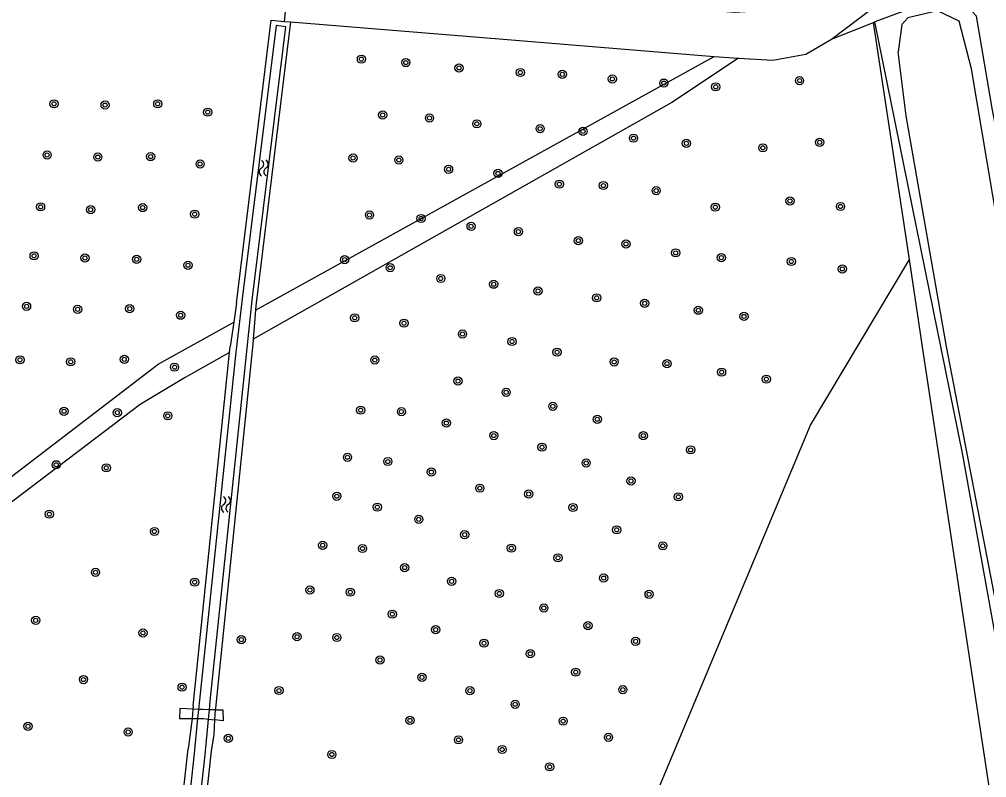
# Model space of a CAD drawing. Extents: x 133000 to 136000, y 400500 to 403500.
# Drawn here: x 133881.8 to 133976.3, y 401900.6 to 401974.7 of the extents above; entities that cross this region are included whole.
import ezdxf

# ---------------------------------------------------------------- set-up
doc = ezdxf.new("R2010")
doc.units = 0
for name, color, linetype in [('gg-knt-onverhard', 7, 'Continuous'), ('gg-kntw-bovenkant insteek waterloop', 7, 'Continuous'), ('gg-kntw-waterlijn', 7, 'Continuous'), ('gg-kwrk-kunstwerk', 7, 'Continuous'), ('gg-kwrk-kunstwerk niveau 01', 7, 'Continuous'), ('gt-grn-groengrens', 7, 'Continuous'), ('gt-symb-boom', 7, 'Continuous'), ('gt-symb-watersymbool', 7, 'Continuous')]:
    doc.layers.add(name, color=color, linetype=linetype)

# ---------------------------------------------------------------- blocks, each defined once
blk = doc.blocks.new('gt0-BOOM')
at = {"layer": 'gt-symb-boom'}
for radius in [0.4, 0.2]:
    blk.add_circle((0, 0), radius, dxfattribs=at)
blk = doc.blocks.new('gt0-WA')
at = {"layer": 'gt-symb-watersymbool'}
for centre, start, end in [((-0.323, 0.022), 28.07249, 151.92751), ((0.427, 0.422), 208.07248, 331.92751), ((-0.323, -0.428), 28.07249, 151.92751), ((0.427, -0.028), 208.07248, 331.92751)]:
    blk.add_arc(centre, 0.425, start, end, dxfattribs=at)

msp = doc.modelspace()

# ---------------------------------------------------------------- linework, layer by layer
at = {"layer": 'gg-knt-onverhard'}
for p, q in [((133961.172, 401972.728), (133965.152, 401975.77)), ((133907.67, 401974.482), (133908.294, 401974.431)), ((133949.688, 401971.052), (133952.06, 401970.89))]:
    msp.add_line(p, q, dxfattribs=at)
for points in [[(133958.075, 401975.863), (133957.768, 401975.747), (133951.721, 401975.363), (133930.629, 401977.068), (133908.11, 401978.887), (133907.67, 401974.482)], [(133908.294, 401974.431), (133928.679, 401972.767), (133949.688, 401971.052)], [(133952.06, 401970.89), (133955.415, 401970.704), (133958.635, 401971.28), (133961.172, 401972.728)]]:
    msp.add_lwpolyline(points, dxfattribs=at)
at = {"layer": 'gg-kntw-bovenkant insteek waterloop'}
for p, q in [((133908.294, 401974.431), (133904.894, 401946.703)), ((133903.016, 401946.933), (133902.74, 401945.096)), ((133904.861, 401946.268), (133904.643, 401943.444)), ((133904.894, 401946.703), (133904.861, 401946.268)), ((133902.74, 401945.096), (133902.379, 401942.7)), ((133904.643, 401943.444), (133904.604, 401942.936)), ((133904.604, 401942.936), (133900.941, 401907.39)), ((133902.321, 401942.133), (133902.379, 401942.7)), ((133898.764, 401907.615), (133902.321, 401942.133)), ((133898.764, 401907.615), (133898.741, 401907.289)), ((133900.941, 401907.39), (133900.931, 401907.225)), ((133898.675, 401906.358), (133898.287, 401903.416)), ((133894.303, 401867.49), (133898.287, 401903.416)), ((133900.523, 401903.168), (133896.539, 401867.242))]:
    msp.add_line(p, q, dxfattribs=at)
for points in [[(134000, 401843.949), (133992.752, 401882.542), (133982.992, 401934.858), (133976.9, 401965.8), (133975.33, 401975.006), (133974.497, 401975.912), (133973.099, 401976.297), (133971.143, 401976.379), (133969.384, 401975.91), (133965.402, 401974.441)], [(133903.016, 401946.933), (133906.407, 401974.585), (133907.67, 401974.482)], [(133996.529, 401804.577), (133996.758, 401805.468), (133996.725, 401806.636), (133995.958, 401811.673), (133987.712, 401856.087), (133973.955, 401932.29), (133965.402, 401974.441)], [(133900.868, 401906.226), (133900.779, 401904.811), (133900.523, 401903.168)]]:
    msp.add_lwpolyline(points, dxfattribs=at)
at = {"layer": 'gg-kntw-waterlijn'}
for p, q in [((133906.869, 401974.064), (133903.564, 401947.357)), ((133903.564, 401947.357), (133902.989, 401942.671)), ((133904.035, 401942.562), (133904.519, 401947.238)), ((133900.425, 401908.064), (133904.035, 401942.562)), ((133902.989, 401942.671), (133902.934, 401942.153)), ((133902.934, 401942.153), (133899.379, 401908.174)), ((133899.379, 401908.174), (133899.291, 401907.259)), ((133900.35, 401907.23), (133900.425, 401908.064)), ((133899.291, 401907.259), (133899.205, 401906.358)), ((133900.267, 401906.298), (133900.35, 401907.23)), ((133899.205, 401906.358), (133898.877, 401902.947)), ((133899.955, 401902.827), (133900.267, 401906.298)), ((133898.877, 401902.947), (133894.976, 401867.925)), ((133896.054, 401867.805), (133899.955, 401902.827))]:
    msp.add_line(p, q, dxfattribs=at)
for points in [[(134005.997, 401802.829), (134003.675, 401814.948), (133996.532, 401855.228), (133986.557, 401906.147), (133977.439, 401954.365), (133974.838, 401969.845), (133973.62, 401974.489), (133971.513, 401975.51), (133968.616, 401974.818), (133968.024, 401974.192), (133967.662, 401971.491)], [(133904.519, 401947.238), (133907.824, 401973.946), (133906.869, 401974.064)], [(133996.734, 401802.977), (133998.112, 401804.112), (133998.408, 401806.088), (133993.865, 401831.251), (133986.952, 401867.151), (133979.062, 401908.128), (133972.4, 401942.72), (133968.452, 401965.267), (133967.662, 401971.491)]]:
    msp.add_lwpolyline(points, dxfattribs=at)
at = {"layer": 'gg-kwrk-kunstwerk'}
for points in [[(133898.741, 401907.289), (133897.465, 401907.358), (133897.446, 401906.357), (133898.675, 401906.358)], [(133900.931, 401907.225), (133901.682, 401907.218), (133901.691, 401906.127), (133900.868, 401906.226)]]:
    msp.add_lwpolyline(points, dxfattribs=at)
at = {"layer": 'gg-kwrk-kunstwerk niveau 01'}
for p, q in [((133898.741, 401907.289), (133898.675, 401906.358)), ((133899.291, 401907.259), (133898.741, 401907.289)), ((133900.931, 401907.225), (133900.35, 401907.23)), ((133900.931, 401907.225), (133900.868, 401906.226)), ((133898.675, 401906.358), (133899.205, 401906.358)), ((133900.267, 401906.298), (133900.868, 401906.226))]:
    msp.add_line(p, q, dxfattribs=at)
for points in [[(133900.35, 401907.23), (133899.722, 401907.236), (133899.291, 401907.259)], [(133899.205, 401906.358), (133899.766, 401906.358), (133900.267, 401906.298)]]:
    msp.add_lwpolyline(points, dxfattribs=at)
at = {"layer": 'gt-grn-groengrens'}
for p, q in [((133961.172, 401972.728), (133965.259, 401974.383)), ((133965.259, 401974.383), (133965.402, 401974.441)), ((133968.766, 401951.207), (133965.259, 401974.383)), ((133904.861, 401946.268), (133949.688, 401971.052)), ((133970.156, 401942.017), (133968.766, 401951.207)), ((133984.684, 401845.99), (133970.156, 401942.017))]:
    msp.add_line(p, q, dxfattribs=at)
for points in [[(133952.06, 401970.89), (133945.554, 401966.552), (133904.643, 401943.444)], [(133930.444, 401824.493), (133930.444, 401841.828), (133943.421, 401897.533), (133959.118, 401935.019), (133968.766, 401951.207)], [(133846.857, 401903.88), (133895.336, 401941.003), (133902.74, 401945.096)], [(133902.321, 401942.133), (133897.979, 401939.681), (133893.574, 401937.038), (133845.924, 401900.904)]]:
    msp.add_lwpolyline(points, dxfattribs=at)

# ---------------------------------------------------------------- block references
at = {"layer": 'gt-symb-boom'}
for p in [(133915.214, 401970.793), (133919.556, 401970.457), (133924.743, 401969.931), (133930.741, 401969.482), (133934.847, 401969.308), (133939.745, 401968.859), (133958.036, 401968.694), (133944.769, 401968.451), (133949.836, 401968.082), (133885.169, 401966.42), (133890.16, 401966.303), (133895.308, 401966.423), (133900.189, 401965.615), (133917.284, 401965.334), (133921.87, 401965.036), (133926.495, 401964.47), (133932.68, 401964.001), (133936.87, 401963.731), (133941.802, 401963.075), (133946.976, 401962.562), (133954.451, 401962.123), (133959.999, 401962.661), (133884.492, 401961.421), (133889.454, 401961.224), (133894.606, 401961.272), (133914.397, 401961.135), (133899.446, 401960.552), (133918.868, 401960.934), (133923.73, 401960.031), (133928.563, 401959.629), (133934.56, 401958.58), (133938.861, 401958.44), (133944.025, 401957.941), (133883.853, 401956.357), (133893.828, 401956.289), (133949.796, 401956.331), (133957.101, 401956.935), (133962.035, 401956.39), (133888.743, 401956.088), (133898.908, 401955.644), (133916.006, 401955.565), (133921.044, 401955.222), (133925.933, 401954.46), (133930.559, 401953.938), (133936.417, 401953.06), (133941.071, 401952.736), (133883.22, 401951.576), (133945.927, 401951.861), (133888.19, 401951.366), (133893.242, 401951.236), (133898.269, 401950.653), (133913.575, 401951.203), (133950.396, 401951.39), (133957.237, 401951.016), (133918.023, 401950.412), (133962.216, 401950.294), (133922.969, 401949.362), (133928.145, 401948.799), (133932.476, 401948.139), (133938.199, 401947.466), (133942.904, 401946.934), (133882.484, 401946.639), (133887.471, 401946.348), (133892.568, 401946.408), (133948.144, 401946.258), (133897.541, 401945.77), (133914.548, 401945.516), (133919.373, 401944.995), (133952.608, 401945.654), (133925.097, 401943.94), (133929.935, 401943.205), (133934.336, 401942.16), (133881.847, 401941.411), (133886.799, 401941.213), (133892.034, 401941.465), (133916.528, 401941.39), (133939.914, 401941.208), (133896.949, 401940.695), (133945.082, 401941.043), (133950.413, 401940.206), (133924.657, 401939.338), (133954.794, 401939.523), (133929.356, 401938.237), (133915.134, 401936.496), (133933.923, 401936.869), (133886.149, 401936.387), (133891.348, 401936.248), (133896.286, 401935.945), (133919.124, 401936.349), (133938.268, 401935.604), (133923.512, 401935.234), (133928.153, 401934.01), (133942.765, 401934.009), (133932.864, 401932.879), (133913.852, 401931.891), (133947.391, 401932.613), (133885.382, 401931.16), (133890.276, 401930.857), (133917.795, 401931.473), (133937.184, 401931.33), (133922.05, 401930.444), (133926.79, 401928.871), (133941.566, 401929.575), (133912.81, 401928.083), (133931.568, 401928.301), (133946.193, 401928.028), (133916.767, 401927.018), (133935.892, 401926.989), (133884.711, 401926.331), (133920.819, 401925.827), (133894.983, 401924.643), (133925.295, 401924.326), (133940.159, 401924.799), (133911.431, 401923.295), (133944.67, 401923.234), (133915.323, 401922.976), (133929.867, 401923.006), (133934.431, 401922.064), (133889.219, 401920.654), (133919.445, 401921.111), (133898.912, 401919.691), (133924.025, 401919.768), (133938.881, 401920.089), (133910.177, 401918.923), (133914.125, 401918.709), (133928.694, 401918.579), (133943.33, 401918.502), (133918.24, 401916.566), (133933.045, 401917.162), (133883.381, 401915.963), (133893.859, 401914.731), (133922.463, 401915.045), (133937.353, 401915.448), (133903.474, 401914.075), (133908.921, 401914.355), (133912.813, 401914.285), (133927.2, 401913.732), (133942.008, 401913.904), (133917.035, 401912.084), (133931.724, 401912.694), (133936.159, 401910.897), (133888.045, 401910.171), (133921.128, 401910.389), (133897.686, 401909.434), (133907.15, 401909.099), (133925.817, 401909.089), (133940.763, 401909.182), (133930.239, 401907.759), (133919.958, 401906.184), (133882.623, 401905.601), (133934.934, 401906.105), (133892.41, 401905.047), (133902.205, 401904.427), (133924.697, 401904.283), (133939.362, 401904.525), (133928.966, 401903.34), (133912.316, 401902.854), (133933.617, 401901.645)]:
    msp.add_blockref('gt0-BOOM', p, dxfattribs=at)
at = {"layer": 'gt-symb-watersymbool', "rotation": -89.42706130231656}
for p in [(133905.666, 401960.207), (133901.973, 401927.325)]:
    msp.add_blockref('gt0-WA', p, dxfattribs=at)

doc.saveas('drawing.dxf')
